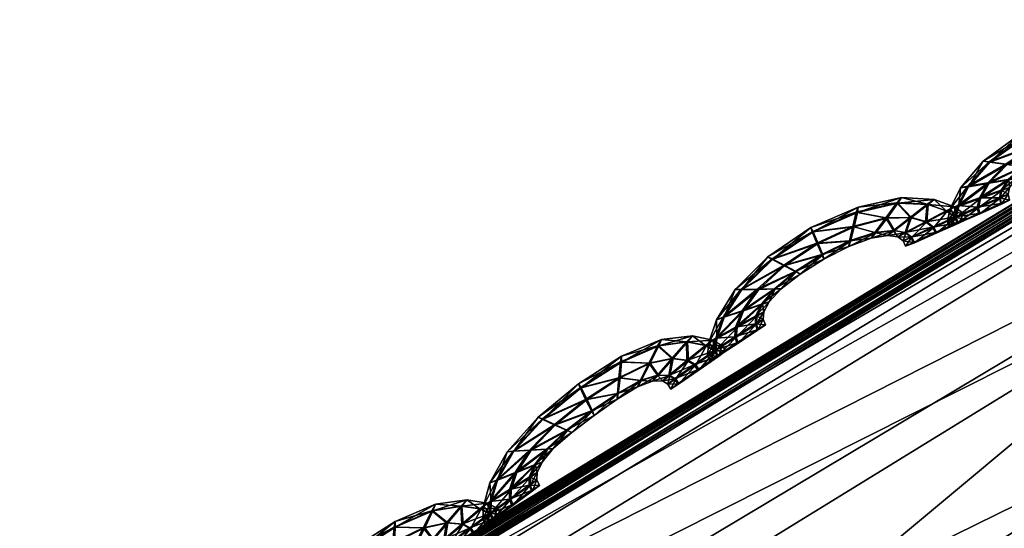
# Model space of a CAD drawing. Extents: x -7.4 to 7.4, y -11.5 to 9.8.
# Tile 306 of 469: x -3.033 to -2.832, y 9.704 to 9.807. Entities that reach past the tile are written whole.
import ezdxf

# ---------------------------------------------------------------- set-up
doc = ezdxf.new("R2010")
doc.units = 0
doc.header["$MEASUREMENT"] = 0
for name, color, linetype in [('A-FURN-3-ST', 150, 'Continuous'), ('A-FURN-3-ST-SEAM', 130, 'Continuous'), ('A-FURN-3-ST-SI', 160, 'Continuous')]:
    doc.layers.add(name, color=color, linetype=linetype)

msp = doc.modelspace()

# ---------------------------------------------------------------- meshes
at = {"layer": 'A-FURN-3-ST'}
mesh = msp.add_polyface(dxfattribs=at)
corners = [(-2.76903, 9.80632, 17.59366), (-2.76982, 9.80414, 17.58229), (-3.01501, 9.65479, 17.58327), (-3.01446, 9.65693, 17.59465), (-2.77029, 9.80286, 17.57567), (-3.01537, 9.65351, 17.57666), (-2.58485, 9.78906, 17.58594), (-2.58541, 9.78774, 17.57936), (-2.58394, 9.7912, 17.59731), (-2.78846, 9.72866, 17.61579), (-2.78098, 9.70291, 17.63431), (-2.60056, 9.68795, 17.63823), (-2.60749, 9.7137, 17.61963), (-2.73515, 9.6503, 17.72791), (-2.55406, 9.63542, 17.7319), (-3.02016, 9.55496, 17.63515), (-3.02839, 9.58038, 17.61671), (-2.59925, 9.74662, 17.62435), (-2.341, 9.64976, 17.62644), (-2.77318, 9.79232, 17.6234), (-2.78189, 9.76166, 17.62058), (-2.58885, 9.77724, 17.62709), (-3.024, 9.61288, 17.6215), (-3.01755, 9.64313, 17.62439), (-2.76926, 9.80542, 17.6113), (-2.58418, 9.79034, 17.61495), (-3.01462, 9.65606, 17.61226), (-2.76982, 9.80414, 17.56996), (-3.01501, 9.65479, 17.57095), (-2.76903, 9.80632, 17.56483), (-3.01446, 9.65693, 17.56582), (-2.58485, 9.78906, 17.57365), (-2.58394, 9.7912, 17.56852)]
mesh.append_faces([[corners[k] for k in face] for face in [(0, 1, 2), (2, 3, 0), (1, 4, 5), (5, 2, 1), (6, 7, 4), (4, 1, 6), (8, 6, 1), (1, 0, 8), (9, 10, 11), (11, 12, 9), (10, 13, 14), (14, 11, 10), (13, 10, 15), (10, 9, 16), (17, 12, 18), (19, 20, 17), (17, 21, 19), (20, 9, 12), (12, 17, 20), (22, 16, 9), (9, 20, 22), (23, 22, 20), (20, 19, 23), (0, 24, 25), (25, 8, 0), (24, 19, 21), (21, 25, 24), (26, 23, 19), (19, 24, 26), (3, 26, 24), (24, 0, 3), (4, 27, 28), (28, 5, 4), (27, 29, 30), (30, 28, 27), (31, 32, 29), (29, 27, 31), (7, 31, 27), (27, 4, 7)]])
mesh = msp.add_polyface(dxfattribs=at)
corners = [(-2.34041, 9.55636, 0.61819), (-2.29118, 9.70571, 1.00068), (-1.94875, 9.63192, 1.00083), (-2.63364, 9.60992, 0.61819), (-2.56645, 9.76867, 1.00053), (-2.84873, 9.62562, 0.62332), (-2.75513, 9.78375, 1.00144), (-3.02475, 9.55904, 0.64812), (-2.99515, 9.64037, 1.00437), (-3.33255, 9.23994, 0.62332), (-3.41835, 9.25271, 1.00159), (-3.8311, 8.70215, 0.61819), (-3.96608, 8.70433, 1.00079), (-4.35805, 8.11928, 0.61819), (-4.52027, 8.12229, 1.00098), (-4.86768, 7.51619, 0.61819), (-5.04849, 7.5208, 1.0011), (-5.34537, 6.87803, 0.61819), (-5.54237, 6.88314, 1.00121), (-2.49807, 9.19186, 0.56582), (-2.83903, 9.224, 0.56582), (-2.71707, 8.68134, 0.55836), (-3.14581, 8.69205, 0.55836), (-2.1241, 9.15424, 0.56582), (-2.2831, 8.66878, 0.55836), (-1.99018, 9.49361, 0.61819), (-1.91804, 8.11232, 0.55836), (-2.39411, 8.11376, 0.55836), (-1.93379, 7.51392, 0.55836), (-2.46835, 7.51392, 0.55836), (-1.94178, 6.87548, 0.55836), (-2.53254, 6.87548, 0.55836), (-3.54027, 8.6986, 0.56582), (-3.12657, 9.24031, 0.57304), (-3.85575, 7.51392, 0.55836), (-4.4575, 7.51421, 0.56582), (-3.99861, 8.11768, 0.56582), (-3.4969, 8.11669, 0.55836), (-4.19521, 6.87548, 0.55836), (-4.89012, 6.87581, 0.56582), (-3.34122, 6.87548, 0.55836), (-3.14632, 7.51392, 0.55836), (-2.93761, 8.11533, 0.55836)]
mesh.append_faces([[corners[k] for k in face] for face in [(0, 1, 2), (3, 4, 1), (1, 0, 3), (5, 6, 4), (4, 3, 5), (7, 8, 6), (6, 5, 7), (7, 9, 10), (10, 8, 7), (10, 9, 11), (11, 12, 10), (12, 11, 13), (13, 14, 12), (14, 13, 15), (15, 16, 14), (16, 15, 17), (17, 18, 16), (0, 19, 20), (20, 3, 0), (20, 19, 21), (21, 22, 20), (19, 23, 24), (24, 21, 19), (25, 23, 19), (19, 0, 25), (26, 27, 24), (32, 33, 20), (20, 22, 32), (33, 5, 3), (3, 20, 33), (9, 7, 5), (5, 33, 9), (11, 9, 33), (33, 32, 11), (34, 35, 36), (36, 37, 34), (37, 36, 32), (32, 22, 37), (36, 13, 11), (11, 32, 36), (35, 15, 13), (13, 36, 35), (38, 39, 35), (35, 34, 38), (39, 17, 15), (15, 35, 39), (40, 38, 34), (34, 41, 40), (27, 42, 21), (21, 24, 27), (42, 37, 22), (22, 21, 42), (41, 34, 37), (37, 42, 41)]])
mesh.append_faces([[corners[k] for k in face] for face in [(28, 29, 27), (30, 31, 29), (41, 29, 31)]], dxfattribs={"vtx0": -1, "vtx1": -1, "vtx2": -1})
mesh.append_faces([[corners[k] for k in face] for face in [(31, 40, 41), (29, 41, 42)]], dxfattribs={"vtx0": -1, "vtx2": -1})
mesh.append_faces([[corners[k] for k in face] for face in [(42, 27, 29)]], dxfattribs={"vtx1": -1, "vtx2": -1})
at = {"layer": 'A-FURN-3-ST-SEAM'}
mesh = msp.add_polyface(dxfattribs=at)
corners = [(-2.83508, 9.77839, 17.57894), (-2.82787, 9.7835, 17.57894), (-2.82561, 9.78185, 17.58027), (-2.81821, 9.78556, 17.58027), (-2.82882, 9.78416, 17.57559), (-2.83159, 9.7779, 17.58023), (-2.81758, 9.783, 17.57901), (-2.81897, 9.78811, 17.57898), (-2.81929, 9.7891, 17.57559), (-2.83646, 9.77859, 17.57555), (-2.83947, 9.77336, 17.5789), (-2.82336, 9.78024, 17.57901), (-2.81169, 9.78544, 17.57901), (-2.81066, 9.78848, 17.58027), (-2.81913, 9.78819, 17.57225), (-2.82807, 9.78358, 17.57221), (-2.83527, 9.77406, 17.58019), (-2.82815, 9.7774, 17.57901), (-2.81739, 9.7821, 17.57567), (-2.82261, 9.77967, 17.57567), (-2.80971, 9.79153, 17.57898), (-2.80943, 9.79273, 17.57563), (-2.80987, 9.79161, 17.57225), (-2.83523, 9.77843, 17.57221), (-2.84109, 9.77316, 17.57552), (-2.84148, 9.76941, 17.57886), (-2.82692, 9.77728, 17.57567), (-2.81212, 9.78432, 17.57567), (-2.80654, 9.787, 17.57901), (-2.80401, 9.79009, 17.58027), (-2.81089, 9.78856, 17.57099), (-2.81845, 9.78564, 17.57099), (-2.82581, 9.78197, 17.57099), (-2.83701, 9.77097, 17.58019), (-2.8312, 9.77476, 17.57901), (-2.82973, 9.77505, 17.57567), (-2.82352, 9.78033, 17.57228), (-2.81774, 9.78309, 17.57228), (-2.82831, 9.77748, 17.57228), (-2.80156, 9.79322, 17.57898), (-2.80072, 9.79442, 17.57563), (-2.80171, 9.7933, 17.57225), (-2.80424, 9.79017, 17.57099), (-2.83183, 9.77798, 17.57099), (-2.83963, 9.77345, 17.57217), (-2.84323, 9.76883, 17.57548), (-2.84196, 9.7671, 17.57886), (-2.83136, 9.77484, 17.57228), (-2.81184, 9.78552, 17.57228), (-2.80757, 9.78585, 17.57567), (-2.80286, 9.78733, 17.57901), (-2.79926, 9.79005, 17.58027), (-2.8067, 9.78704, 17.57228), (-2.84374, 9.7664, 17.57548), (-2.83745, 9.76904, 17.58019), (-2.83266, 9.77258, 17.57898), (-2.83108, 9.7732, 17.57563), (-2.83282, 9.77266, 17.57225), (-2.83551, 9.77414, 17.57095), (-2.7957, 9.79277, 17.57898), (-2.79443, 9.79384, 17.57563), (-2.79586, 9.79285, 17.57225), (-2.79946, 9.79013, 17.57103), (-2.80302, 9.78741, 17.57228), (-2.84164, 9.76949, 17.57213), (-2.84216, 9.76718, 17.57213), (-2.84346, 9.76508, 17.57548), (-2.84172, 9.76582, 17.57886), (-2.83725, 9.7711, 17.57091), (-2.80429, 9.78634, 17.57567), (-2.80065, 9.7868, 17.57901), (-2.79641, 9.78902, 17.58027), (-2.84188, 9.76586, 17.57213), (-2.83717, 9.7678, 17.58019), (-2.83298, 9.77101, 17.57898), (-2.83136, 9.7718, 17.57567), (-2.83313, 9.7711, 17.57225), (-2.79217, 9.79129, 17.57901), (-2.79067, 9.79215, 17.57563), (-2.79234, 9.79137, 17.57228), (-2.79661, 9.7891, 17.57103), (-2.8008, 9.78683, 17.57228), (-2.80234, 9.78597, 17.57567), (-2.83769, 9.76916, 17.57091), (-2.83741, 9.76788, 17.57095), (-2.79966, 9.7858, 17.57901), (-2.79514, 9.78782, 17.58027), (-2.8327, 9.76982, 17.57901), (-2.83108, 9.7706, 17.57567), (-2.83286, 9.7699, 17.57228), (-2.8014, 9.78506, 17.57567), (-2.79067, 9.78989, 17.57901), (-2.78905, 9.79066, 17.57563), (-2.79083, 9.78997, 17.57228), (-2.79534, 9.78795, 17.57103), (-2.79981, 9.78589, 17.57228), (-2.80104, 9.78395, 17.57567), (-2.79926, 9.78465, 17.57905), (-2.79475, 9.78663, 17.58031), (-2.79942, 9.78473, 17.57232), (-2.79024, 9.78865, 17.57901), (-2.78862, 9.78943, 17.57567), (-2.79039, 9.78873, 17.57228), (-2.79494, 9.78675, 17.57103)]
mesh.append_faces([[corners[k] for k in face] for face in [(2, 1, 0), (1, 2, 3), (0, 1, 4), (0, 5, 2), (6, 3, 2), (3, 7, 1), (8, 4, 1), (4, 9, 0), (5, 0, 10), (11, 2, 5), (3, 6, 12), (2, 11, 6), (7, 3, 13), (1, 7, 8), (4, 8, 14), (9, 4, 15), (10, 0, 9), (10, 16, 5), (5, 17, 11), (12, 6, 18), (12, 13, 3), (6, 11, 19), (13, 20, 7), (21, 8, 7), (22, 14, 8), (14, 15, 4), (15, 23, 9), (9, 24, 10), (16, 10, 25), (17, 5, 16), (11, 17, 26), (19, 18, 6), (18, 27, 12), (13, 12, 28), (26, 19, 11), (20, 13, 29), (7, 20, 21), (8, 21, 22), (14, 22, 30), (15, 14, 31), (23, 15, 32), (24, 9, 23), (25, 10, 24), (25, 33, 16), (16, 34, 17), (35, 26, 17), (18, 19, 36), (27, 18, 37), (28, 12, 27), (28, 29, 13), (19, 26, 38), (29, 39, 20), (40, 21, 20), (41, 22, 21), (42, 30, 22), (30, 31, 14), (31, 32, 15), (32, 43, 23), (23, 44, 24), (24, 45, 25), (33, 25, 46), (34, 16, 33), (17, 34, 35), (26, 35, 47), (38, 36, 19), (36, 37, 18), (37, 48, 27), (27, 49, 28), (29, 28, 50), (47, 38, 26), (39, 29, 51), (20, 39, 40), (21, 40, 41), (22, 41, 42), (30, 42, 52), (31, 30, 48), (32, 31, 37), (43, 32, 36), (44, 23, 43), (45, 24, 44), (25, 45, 53), (53, 46, 25), (46, 54, 33), (33, 55, 34), (56, 35, 34), (57, 47, 35), (36, 38, 43), (37, 36, 32), (48, 37, 31), (49, 27, 48), (50, 28, 49), (50, 51, 29), (38, 47, 58), (51, 59, 39), (60, 40, 39), (61, 41, 40), (62, 42, 41), (63, 52, 42), (52, 48, 30), (43, 58, 44), (44, 64, 45), (65, 53, 45), (46, 53, 66), (54, 46, 67), (55, 33, 54), (34, 55, 56), (35, 56, 57), (47, 57, 68), (58, 43, 38), (48, 52, 49), (49, 69, 50), (51, 50, 70), (68, 58, 47), (59, 51, 71), (39, 59, 60), (40, 60, 61), (41, 61, 62), (42, 62, 63), (52, 63, 69), (64, 44, 58), (45, 64, 65), (53, 65, 72), (72, 66, 53), (66, 67, 46), (67, 73, 54), (54, 74, 55), (56, 55, 74), (57, 56, 75), (68, 57, 76), (69, 49, 52), (70, 50, 69), (70, 71, 51), (58, 68, 64), (71, 77, 59), (78, 60, 59), (79, 61, 60), (80, 62, 61), (81, 63, 62), (82, 69, 63), (83, 65, 64), (84, 72, 65), (74, 54, 73), (74, 75, 56), (75, 76, 57), (76, 83, 68), (69, 82, 70), (71, 70, 85), (64, 68, 83), (77, 71, 86), (59, 77, 78), (60, 78, 79), (61, 79, 80), (62, 80, 81), (63, 81, 82), (65, 83, 84), (73, 87, 74), (75, 74, 87), (76, 75, 88), (83, 76, 89), (70, 82, 90), (90, 85, 70), (85, 86, 71), (86, 91, 77), (78, 77, 91), (79, 78, 92), (80, 79, 93), (81, 80, 94), (82, 81, 95), (89, 84, 83), (87, 88, 75), (88, 89, 76), (95, 90, 82), (85, 90, 96), (86, 85, 97), (91, 86, 98), (91, 92, 78), (92, 93, 79), (93, 94, 80), (94, 95, 81), (90, 95, 99), (99, 96, 90), (96, 97, 85), (97, 98, 86), (98, 100, 91), (92, 91, 100), (93, 92, 101), (94, 93, 102), (95, 94, 103), (103, 99, 95), (100, 101, 92), (101, 102, 93), (102, 103, 94)]])
mesh = msp.add_polyface(dxfattribs=at)
corners = [(-2.88581, 9.75235, 17.57894), (-2.87947, 9.75853, 17.57894), (-2.87702, 9.75725, 17.58023), (-2.87022, 9.76178, 17.58019), (-2.88047, 9.75902, 17.57555), (-2.88236, 9.75239, 17.58023), (-2.86927, 9.75944, 17.57894), (-2.8712, 9.76413, 17.5789), (-2.87168, 9.765, 17.57552), (-2.88719, 9.75235, 17.57559), (-2.88945, 9.74667, 17.57894), (-2.87469, 9.75602, 17.57898), (-2.86357, 9.76224, 17.57894), (-2.86285, 9.76517, 17.58016), (-2.87144, 9.76413, 17.57217), (-2.87967, 9.75857, 17.57221), (-2.88545, 9.74798, 17.58023), (-2.87896, 9.75247, 17.57901), (-2.86903, 9.75857, 17.57559), (-2.87386, 9.75552, 17.57563), (-2.86218, 9.76809, 17.5789), (-2.86202, 9.7692, 17.57552), (-2.86242, 9.76813, 17.57217), (-2.88601, 9.75239, 17.57221), (-2.89099, 9.74617, 17.57559), (-2.89095, 9.74234, 17.57894), (-2.87777, 9.75247, 17.57563), (-2.86392, 9.76113, 17.57555), (-2.85842, 9.76393, 17.5789), (-2.85613, 9.76694, 17.58016), (-2.86313, 9.7652, 17.57091), (-2.87049, 9.76183, 17.57091), (-2.8773, 9.75729, 17.57095), (-2.88679, 9.7446, 17.58023), (-2.88157, 9.74934, 17.57901), (-2.88023, 9.74984, 17.57567), (-2.87489, 9.75602, 17.57225), (-2.86946, 9.75948, 17.57221), (-2.87916, 9.75247, 17.57228), (-2.85391, 9.76998, 17.5789), (-2.85316, 9.77114, 17.57552), (-2.85411, 9.77003, 17.57217), (-2.8564, 9.76702, 17.57091), (-2.88264, 9.75243, 17.57099), (-2.88964, 9.74671, 17.57221), (-2.89257, 9.74151, 17.57559), (-2.89115, 9.73995, 17.57894), (-2.88177, 9.74934, 17.57228), (-2.86377, 9.76228, 17.57221), (-2.85937, 9.76282, 17.57555), (-2.85462, 9.76438, 17.5789), (-2.85114, 9.76706, 17.58016), (-2.85862, 9.76401, 17.57217), (-2.89281, 9.73896, 17.57555), (-2.88695, 9.74263, 17.58027), (-2.88272, 9.74691, 17.57901), (-2.8813, 9.74778, 17.57567), (-2.88292, 9.74695, 17.57228), (-2.88573, 9.74802, 17.57099), (-2.8477, 9.76974, 17.5789), (-2.84651, 9.77077, 17.57552), (-2.84793, 9.76978, 17.57217), (-2.85142, 9.7671, 17.57091), (-2.85482, 9.76442, 17.57217), (-2.89115, 9.74238, 17.57221), (-2.89135, 9.73999, 17.57221), (-2.89238, 9.73764, 17.57559), (-2.89075, 9.73867, 17.57898), (-2.88707, 9.74465, 17.57099), (-2.85601, 9.76339, 17.57555), (-2.85225, 9.76393, 17.57894), (-2.84801, 9.76615, 17.58019), (-2.89095, 9.73871, 17.57225), (-2.88656, 9.74139, 17.58027), (-2.88284, 9.74526, 17.57901), (-2.88142, 9.74629, 17.57567), (-2.88304, 9.74531, 17.57228), (-2.84382, 9.76838, 17.5789), (-2.84236, 9.76924, 17.57555), (-2.84406, 9.76842, 17.57217), (-2.84829, 9.76619, 17.57091), (-2.85245, 9.76397, 17.57221), (-2.85391, 9.7631, 17.57555), (-2.88723, 9.74267, 17.57099), (-2.88684, 9.74143, 17.57099), (-2.85106, 9.76302, 17.57894), (-2.84655, 9.76504, 17.58019), (-2.88244, 9.74411, 17.57905), (-2.88098, 9.74514, 17.57567), (-2.88264, 9.74415, 17.57228), (-2.85284, 9.76228, 17.57555), (-2.84208, 9.76706, 17.5789), (-2.8405, 9.76788, 17.57555), (-2.84228, 9.76714, 17.57217), (-2.84683, 9.76512, 17.57091), (-2.85126, 9.76306, 17.57221), (-2.85233, 9.76121, 17.57559), (-2.85051, 9.76191, 17.57894), (-2.84595, 9.76393, 17.58019), (-2.85075, 9.76199, 17.57221), (-2.84148, 9.76591, 17.57894), (-2.8399, 9.76669, 17.57555), (-2.84172, 9.76599, 17.57221), (-2.84628, 9.76397, 17.57095)]
mesh.append_faces([[corners[k] for k in face] for face in [(2, 1, 0), (1, 2, 3), (0, 1, 4), (0, 5, 2), (6, 3, 2), (3, 7, 1), (8, 4, 1), (4, 9, 0), (5, 0, 10), (11, 2, 5), (3, 6, 12), (2, 11, 6), (7, 3, 13), (1, 7, 8), (4, 8, 14), (9, 4, 15), (10, 0, 9), (10, 16, 5), (5, 17, 11), (12, 6, 18), (12, 13, 3), (6, 11, 19), (13, 20, 7), (21, 8, 7), (22, 14, 8), (14, 15, 4), (15, 23, 9), (9, 24, 10), (16, 10, 25), (17, 5, 16), (11, 17, 26), (19, 18, 6), (18, 27, 12), (13, 12, 28), (26, 19, 11), (20, 13, 29), (7, 20, 21), (8, 21, 22), (14, 22, 30), (15, 14, 31), (23, 15, 32), (24, 9, 23), (25, 10, 24), (25, 33, 16), (16, 34, 17), (35, 26, 17), (18, 19, 36), (27, 18, 37), (28, 12, 27), (28, 29, 13), (19, 26, 38), (29, 39, 20), (40, 21, 20), (41, 22, 21), (42, 30, 22), (30, 31, 14), (31, 32, 15), (32, 43, 23), (23, 44, 24), (24, 45, 25), (33, 25, 46), (34, 16, 33), (17, 34, 35), (26, 35, 47), (38, 36, 19), (36, 37, 18), (37, 48, 27), (27, 49, 28), (29, 28, 50), (47, 38, 26), (39, 29, 51), (20, 39, 40), (21, 40, 41), (22, 41, 42), (30, 42, 52), (31, 30, 48), (32, 31, 37), (43, 32, 36), (44, 23, 43), (45, 24, 44), (25, 45, 53), (53, 46, 25), (46, 54, 33), (33, 55, 34), (56, 35, 34), (57, 47, 35), (36, 38, 43), (37, 36, 32), (48, 37, 31), (49, 27, 48), (50, 28, 49), (50, 51, 29), (38, 47, 58), (51, 59, 39), (60, 40, 39), (61, 41, 40), (62, 42, 41), (63, 52, 42), (52, 48, 30), (43, 58, 44), (44, 64, 45), (65, 53, 45), (46, 53, 66), (54, 46, 67), (55, 33, 54), (34, 55, 56), (35, 56, 57), (47, 57, 68), (58, 43, 38), (48, 52, 49), (49, 69, 50), (51, 50, 70), (68, 58, 47), (59, 51, 71), (39, 59, 60), (40, 60, 61), (41, 61, 62), (42, 62, 63), (52, 63, 69), (64, 44, 58), (45, 64, 65), (53, 65, 72), (72, 66, 53), (66, 67, 46), (67, 73, 54), (54, 74, 55), (56, 55, 74), (57, 56, 75), (68, 57, 76), (69, 49, 52), (70, 50, 69), (70, 71, 51), (58, 68, 64), (71, 77, 59), (78, 60, 59), (79, 61, 60), (80, 62, 61), (81, 63, 62), (82, 69, 63), (83, 65, 64), (84, 72, 65), (74, 54, 73), (74, 75, 56), (75, 76, 57), (76, 83, 68), (69, 82, 70), (71, 70, 85), (64, 68, 83), (77, 71, 86), (59, 77, 78), (60, 78, 79), (61, 79, 80), (62, 80, 81), (63, 81, 82), (65, 83, 84), (73, 87, 74), (75, 74, 87), (76, 75, 88), (83, 76, 89), (70, 82, 90), (90, 85, 70), (85, 86, 71), (86, 91, 77), (78, 77, 91), (79, 78, 92), (80, 79, 93), (81, 80, 94), (82, 81, 95), (89, 84, 83), (87, 88, 75), (88, 89, 76), (95, 90, 82), (85, 90, 96), (86, 85, 97), (91, 86, 98), (91, 92, 78), (92, 93, 79), (93, 94, 80), (94, 95, 81), (90, 95, 99), (99, 96, 90), (96, 97, 85), (97, 98, 86), (98, 100, 91), (92, 91, 100), (93, 92, 101), (94, 93, 102), (95, 94, 103), (103, 99, 95), (100, 101, 92), (101, 102, 93), (102, 103, 94)]])
mesh = msp.add_polyface(dxfattribs=at)
corners = [(-2.93238, 9.71931, 17.57932), (-2.92641, 9.72586, 17.57928), (-2.92388, 9.72471, 17.58053), (-2.91743, 9.72985, 17.5805), (-2.92744, 9.72627, 17.5759), (-2.9289, 9.71951, 17.58057), (-2.91632, 9.7275, 17.57924), (-2.91865, 9.73225, 17.57921), (-2.91921, 9.73311, 17.57582), (-2.93377, 9.71918, 17.57593), (-2.93575, 9.71341, 17.57932), (-2.92142, 9.72355, 17.57932), (-2.91106, 9.73113, 17.57921), (-2.91066, 9.73434, 17.58042), (-2.91885, 9.73225, 17.57247), (-2.92661, 9.72586, 17.57255), (-2.93183, 9.71494, 17.58061), (-2.9255, 9.71976, 17.57936), (-2.916, 9.72664, 17.5759), (-2.92059, 9.72314, 17.57593), (-2.91038, 9.73752, 17.57913), (-2.91038, 9.73875, 17.57574), (-2.91062, 9.73756, 17.5724), (-2.93258, 9.71931, 17.57259), (-2.93729, 9.71284, 17.57593), (-2.93702, 9.70901, 17.57932), (-2.92435, 9.71984, 17.57597), (-2.91129, 9.72994, 17.57586), (-2.90635, 9.73377, 17.57913), (-2.90453, 9.73731, 17.58035), (-2.91098, 9.73434, 17.57118), (-2.91774, 9.7299, 17.57122), (-2.92415, 9.72471, 17.5713), (-2.93298, 9.71152, 17.58061), (-2.92799, 9.71651, 17.57936), (-2.92665, 9.71708, 17.57601), (-2.92162, 9.72359, 17.57259), (-2.91652, 9.72755, 17.57251), (-2.92574, 9.71976, 17.57263), (-2.90278, 9.74086, 17.57905), (-2.90223, 9.74217, 17.57567), (-2.90302, 9.74086, 17.57232), (-2.90484, 9.73731, 17.5711), (-2.92922, 9.71955, 17.57133), (-2.93595, 9.71341, 17.57259), (-2.93864, 9.70806, 17.57593), (-2.93713, 9.70662, 17.57932), (-2.92819, 9.71651, 17.57263), (-2.91125, 9.73113, 17.57247), (-2.90714, 9.73245, 17.57578), (-2.90282, 9.73488, 17.57913), (-2.89981, 9.73826, 17.58035), (-2.90658, 9.73377, 17.5724), (-2.93875, 9.70551, 17.57593), (-2.93306, 9.7095, 17.58061), (-2.92902, 9.71403, 17.57936), (-2.92763, 9.71498, 17.57601), (-2.92926, 9.71403, 17.57263), (-2.93211, 9.71498, 17.57133), (-2.89689, 9.74164, 17.57901), (-2.89586, 9.74288, 17.57563), (-2.89709, 9.74164, 17.57228), (-2.90009, 9.73826, 17.57106), (-2.90302, 9.73488, 17.5724), (-2.93725, 9.70901, 17.57259), (-2.93733, 9.70662, 17.57259), (-2.93828, 9.70423, 17.57597), (-2.93666, 9.70534, 17.57932), (-2.9333, 9.71152, 17.57137), (-2.90405, 9.7336, 17.57578), (-2.90053, 9.7348, 17.57909), (-2.89673, 9.73785, 17.58031), (-2.93685, 9.70534, 17.57259), (-2.93258, 9.7083, 17.58061), (-2.92906, 9.71239, 17.5794), (-2.92768, 9.7135, 17.57601), (-2.9293, 9.71239, 17.57266), (-2.89305, 9.7409, 17.57901), (-2.89174, 9.74201, 17.57563), (-2.89325, 9.7409, 17.57228), (-2.89704, 9.73785, 17.57106), (-2.90073, 9.7348, 17.57236), (-2.90203, 9.73369, 17.57574), (-2.93333, 9.7095, 17.57137), (-2.9329, 9.7083, 17.57137), (-2.8993, 9.7341, 17.57913), (-2.89523, 9.73694, 17.58031), (-2.92858, 9.71123, 17.5794), (-2.9272, 9.71234, 17.57605), (-2.92882, 9.71127, 17.57266), (-2.90092, 9.73303, 17.57574), (-2.89123, 9.73982, 17.57901), (-2.8898, 9.7409, 17.57563), (-2.89143, 9.73982, 17.57228), (-2.89554, 9.73698, 17.57106), (-2.89954, 9.7341, 17.5724), (-2.90033, 9.732, 17.57578), (-2.89867, 9.73307, 17.57913), (-2.89455, 9.73591, 17.58035), (-2.89891, 9.73307, 17.5724), (-2.89052, 9.73875, 17.57901), (-2.88909, 9.73982, 17.57563), (-2.89075, 9.73875, 17.57228), (-2.89487, 9.73591, 17.57106)]
mesh.append_faces([[corners[k] for k in face] for face in [(2, 1, 0), (1, 2, 3), (0, 1, 4), (0, 5, 2), (6, 3, 2), (3, 7, 1), (8, 4, 1), (4, 9, 0), (5, 0, 10), (11, 2, 5), (3, 6, 12), (2, 11, 6), (7, 3, 13), (1, 7, 8), (4, 8, 14), (9, 4, 15), (10, 0, 9), (10, 16, 5), (5, 17, 11), (12, 6, 18), (12, 13, 3), (6, 11, 19), (13, 20, 7), (21, 8, 7), (22, 14, 8), (14, 15, 4), (15, 23, 9), (9, 24, 10), (16, 10, 25), (17, 5, 16), (11, 17, 26), (19, 18, 6), (18, 27, 12), (13, 12, 28), (26, 19, 11), (20, 13, 29), (7, 20, 21), (8, 21, 22), (14, 22, 30), (15, 14, 31), (23, 15, 32), (24, 9, 23), (25, 10, 24), (25, 33, 16), (16, 34, 17), (35, 26, 17), (18, 19, 36), (27, 18, 37), (28, 12, 27), (28, 29, 13), (19, 26, 38), (29, 39, 20), (40, 21, 20), (41, 22, 21), (42, 30, 22), (30, 31, 14), (31, 32, 15), (32, 43, 23), (23, 44, 24), (24, 45, 25), (33, 25, 46), (34, 16, 33), (17, 34, 35), (26, 35, 47), (38, 36, 19), (36, 37, 18), (37, 48, 27), (27, 49, 28), (29, 28, 50), (47, 38, 26), (39, 29, 51), (20, 39, 40), (21, 40, 41), (22, 41, 42), (30, 42, 52), (31, 30, 48), (32, 31, 37), (43, 32, 36), (44, 23, 43), (45, 24, 44), (25, 45, 53), (53, 46, 25), (46, 54, 33), (33, 55, 34), (56, 35, 34), (57, 47, 35), (36, 38, 43), (37, 36, 32), (48, 37, 31), (49, 27, 48), (50, 28, 49), (50, 51, 29), (38, 47, 58), (51, 59, 39), (60, 40, 39), (61, 41, 40), (62, 42, 41), (63, 52, 42), (52, 48, 30), (43, 58, 44), (44, 64, 45), (65, 53, 45), (46, 53, 66), (54, 46, 67), (55, 33, 54), (34, 55, 56), (35, 56, 57), (47, 57, 68), (58, 43, 38), (48, 52, 49), (49, 69, 50), (51, 50, 70), (68, 58, 47), (59, 51, 71), (39, 59, 60), (40, 60, 61), (41, 61, 62), (42, 62, 63), (52, 63, 69), (64, 44, 58), (45, 64, 65), (53, 65, 72), (72, 66, 53), (66, 67, 46), (67, 73, 54), (54, 74, 55), (56, 55, 74), (57, 56, 75), (68, 57, 76), (69, 49, 52), (70, 50, 69), (70, 71, 51), (58, 68, 64), (71, 77, 59), (78, 60, 59), (79, 61, 60), (80, 62, 61), (81, 63, 62), (82, 69, 63), (83, 65, 64), (84, 72, 65), (74, 54, 73), (74, 75, 56), (75, 76, 57), (76, 83, 68), (69, 82, 70), (71, 70, 85), (64, 68, 83), (77, 71, 86), (59, 77, 78), (60, 78, 79), (61, 79, 80), (62, 80, 81), (63, 81, 82), (65, 83, 84), (73, 87, 74), (75, 74, 87), (76, 75, 88), (83, 76, 89), (70, 82, 90), (90, 85, 70), (85, 86, 71), (86, 91, 77), (78, 77, 91), (79, 78, 92), (80, 79, 93), (81, 80, 94), (82, 81, 95), (89, 84, 83), (87, 88, 75), (88, 89, 76), (95, 90, 82), (85, 90, 96), (86, 85, 97), (91, 86, 98), (91, 92, 78), (92, 93, 79), (93, 94, 80), (94, 95, 81), (90, 95, 99), (99, 96, 90), (96, 97, 85), (97, 98, 86), (98, 100, 91), (92, 91, 100), (93, 92, 101), (94, 93, 102), (95, 94, 103), (103, 99, 95), (100, 101, 92), (101, 102, 93), (102, 103, 94)]])
mesh = msp.add_polyface(dxfattribs=at)
corners = [(-2.97857, 9.68556, 17.5797), (-2.97263, 9.69207, 17.57966), (-2.97002, 9.691, 17.58092), (-2.96361, 9.69615, 17.58088), (-2.97374, 9.69248, 17.57628), (-2.97501, 9.68585, 17.58095), (-2.96238, 9.69389, 17.57963), (-2.96492, 9.69842, 17.57958), (-2.96551, 9.69928, 17.5762), (-2.97999, 9.68544, 17.57631), (-2.98181, 9.67975, 17.5797), (-2.96749, 9.68993, 17.5797), (-2.95712, 9.69751, 17.57958), (-2.95684, 9.70064, 17.5808), (-2.96515, 9.69842, 17.57285), (-2.97287, 9.69207, 17.57293), (-2.97786, 9.68132, 17.58099), (-2.97156, 9.68614, 17.57974), (-2.96202, 9.69302, 17.57628), (-2.96662, 9.68952, 17.57631), (-2.95664, 9.70377, 17.57951), (-2.95664, 9.70493, 17.57612), (-2.95688, 9.70377, 17.57278), (-2.97876, 9.68556, 17.57297), (-2.98339, 9.67914, 17.57635), (-2.983, 9.67543, 17.5797), (-2.97034, 9.68622, 17.57635), (-2.95732, 9.69632, 17.57624), (-2.95241, 9.70015, 17.57955), (-2.95063, 9.70365, 17.58077), (-2.95716, 9.70064, 17.57156), (-2.96392, 9.69615, 17.57164), (-2.97034, 9.691, 17.57167), (-2.97892, 9.67794, 17.58099), (-2.97398, 9.68293, 17.57974), (-2.97263, 9.6835, 17.57639), (-2.96772, 9.68993, 17.57297), (-2.96262, 9.69385, 17.57289), (-2.9718, 9.68614, 17.573), (-2.94897, 9.70715, 17.57943), (-2.94845, 9.70847, 17.57605), (-2.9492, 9.70715, 17.5727), (-2.95098, 9.70365, 17.57148), (-2.97532, 9.68585, 17.57171), (-2.98201, 9.67975, 17.57297), (-2.98462, 9.67448, 17.57635), (-2.983, 9.67308, 17.5797), (-2.97422, 9.68293, 17.573), (-2.95736, 9.69747, 17.57285), (-2.95316, 9.69883, 17.5762), (-2.94881, 9.7013, 17.57951), (-2.94588, 9.70468, 17.58073), (-2.95265, 9.70015, 17.57282), (-2.98462, 9.67197, 17.57635), (-2.97892, 9.67596, 17.58099), (-2.97496, 9.68046, 17.57978), (-2.97358, 9.6814, 17.57639), (-2.9752, 9.68046, 17.57304), (-2.97817, 9.68132, 17.57175), (-2.94303, 9.7081, 17.5794), (-2.94204, 9.70938, 17.57601), (-2.94327, 9.7081, 17.57266), (-2.9462, 9.70468, 17.57145), (-2.94905, 9.7013, 17.57278), (-2.9832, 9.67543, 17.57297), (-2.98324, 9.67308, 17.57297), (-2.98411, 9.67073, 17.57635), (-2.98248, 9.67184, 17.57974), (-2.97924, 9.67794, 17.57175), (-2.95003, 9.70002, 17.57616), (-2.94647, 9.7013, 17.57951), (-2.94275, 9.70439, 17.58069), (-2.98272, 9.67184, 17.573), (-2.97841, 9.67481, 17.58099), (-2.97493, 9.67885, 17.57978), (-2.97354, 9.67996, 17.57639), (-2.97516, 9.67885, 17.57304), (-2.93911, 9.70753, 17.5794), (-2.93785, 9.70868, 17.57601), (-2.93935, 9.70753, 17.57266), (-2.94307, 9.70439, 17.57145), (-2.94671, 9.7013, 17.57278), (-2.94797, 9.70011, 17.57616), (-2.97924, 9.67596, 17.57175), (-2.97873, 9.67481, 17.57175), (-2.94521, 9.7006, 17.57951), (-2.94117, 9.70357, 17.58069), (-2.97445, 9.67774, 17.57978), (-2.97303, 9.67885, 17.57643), (-2.97465, 9.67774, 17.57304), (-2.94683, 9.69949, 17.57616), (-2.93721, 9.70653, 17.5794), (-2.93583, 9.70765, 17.57601), (-2.93745, 9.70653, 17.57266), (-2.94149, 9.70357, 17.57145), (-2.94544, 9.7006, 17.57278), (-2.9462, 9.6985, 17.57616), (-2.94453, 9.69961, 17.57951), (-2.94046, 9.70254, 17.58073), (-2.94477, 9.69961, 17.57278), (-2.93646, 9.70551, 17.5794), (-2.93508, 9.70662, 17.57601), (-2.9367, 9.70551, 17.57266), (-2.94081, 9.70254, 17.57145)]
mesh.append_faces([[corners[k] for k in face] for face in [(2, 1, 0), (1, 2, 3), (0, 1, 4), (0, 5, 2), (6, 3, 2), (3, 7, 1), (8, 4, 1), (4, 9, 0), (5, 0, 10), (11, 2, 5), (3, 6, 12), (2, 11, 6), (7, 3, 13), (1, 7, 8), (4, 8, 14), (9, 4, 15), (10, 0, 9), (10, 16, 5), (5, 17, 11), (12, 6, 18), (12, 13, 3), (6, 11, 19), (13, 20, 7), (21, 8, 7), (22, 14, 8), (14, 15, 4), (15, 23, 9), (9, 24, 10), (16, 10, 25), (17, 5, 16), (11, 17, 26), (19, 18, 6), (18, 27, 12), (13, 12, 28), (26, 19, 11), (20, 13, 29), (7, 20, 21), (8, 21, 22), (14, 22, 30), (15, 14, 31), (23, 15, 32), (24, 9, 23), (25, 10, 24), (25, 33, 16), (16, 34, 17), (35, 26, 17), (18, 19, 36), (27, 18, 37), (28, 12, 27), (28, 29, 13), (19, 26, 38), (29, 39, 20), (40, 21, 20), (41, 22, 21), (42, 30, 22), (30, 31, 14), (31, 32, 15), (32, 43, 23), (23, 44, 24), (24, 45, 25), (33, 25, 46), (34, 16, 33), (17, 34, 35), (26, 35, 47), (38, 36, 19), (36, 37, 18), (37, 48, 27), (27, 49, 28), (29, 28, 50), (47, 38, 26), (39, 29, 51), (20, 39, 40), (21, 40, 41), (22, 41, 42), (30, 42, 52), (31, 30, 48), (32, 31, 37), (43, 32, 36), (44, 23, 43), (45, 24, 44), (25, 45, 53), (53, 46, 25), (46, 54, 33), (33, 55, 34), (56, 35, 34), (57, 47, 35), (36, 38, 43), (37, 36, 32), (48, 37, 31), (49, 27, 48), (50, 28, 49), (50, 51, 29), (38, 47, 58), (51, 59, 39), (60, 40, 39), (61, 41, 40), (62, 42, 41), (63, 52, 42), (52, 48, 30), (43, 58, 44), (44, 64, 45), (65, 53, 45), (46, 53, 66), (54, 46, 67), (55, 33, 54), (34, 55, 56), (35, 56, 57), (47, 57, 68), (58, 43, 38), (48, 52, 49), (49, 69, 50), (51, 50, 70), (68, 58, 47), (59, 51, 71), (39, 59, 60), (40, 60, 61), (41, 61, 62), (42, 62, 63), (52, 63, 69), (64, 44, 58), (45, 64, 65), (53, 65, 72), (72, 66, 53), (66, 67, 46), (67, 73, 54), (54, 74, 55), (56, 55, 74), (57, 56, 75), (68, 57, 76), (69, 49, 52), (70, 50, 69), (70, 71, 51), (58, 68, 64), (71, 77, 59), (78, 60, 59), (79, 61, 60), (80, 62, 61), (81, 63, 62), (82, 69, 63), (83, 65, 64), (84, 72, 65), (74, 54, 73), (74, 75, 56), (75, 76, 57), (76, 83, 68), (69, 82, 70), (71, 70, 85), (64, 68, 83), (77, 71, 86), (59, 77, 78), (60, 78, 79), (61, 79, 80), (62, 80, 81), (63, 81, 82), (65, 83, 84), (73, 87, 74), (75, 74, 87), (76, 75, 88), (83, 76, 89), (70, 82, 90), (90, 85, 70), (85, 86, 71), (86, 91, 77), (78, 77, 91), (79, 78, 92), (80, 79, 93), (81, 80, 94), (82, 81, 95), (89, 84, 83), (87, 88, 75), (88, 89, 76), (95, 90, 82), (85, 90, 96), (86, 85, 97), (91, 86, 98), (91, 92, 78), (92, 93, 79), (93, 94, 80), (94, 95, 81), (90, 95, 99), (99, 96, 90), (96, 97, 85), (97, 98, 86), (98, 100, 91), (92, 91, 100), (93, 92, 101), (94, 93, 102), (95, 94, 103), (103, 99, 95), (100, 101, 92), (101, 102, 93), (102, 103, 94)]])
at = {"layer": 'A-FURN-3-ST-SI'}
mesh = msp.add_polyface(dxfattribs=at)
corners = [(-2.58347, 9.79236, 11.42448), (-2.76863, 9.80748, 11.42144), (-2.76867, 9.80731, 17.29826), (-2.76903, 9.80632, 17.56483), (-2.58394, 9.7912, 17.56852), (-3.01418, 9.65792, 17.29921), (-3.01446, 9.65693, 17.56582), (-3.01414, 9.65809, 11.42223), (-3.45547, 9.257, 11.42763), (-3.45547, 9.25687, 17.30552), (-3.45559, 9.25588, 17.57228), (-4.01191, 8.70598, 17.31416), (-4.01183, 8.70507, 17.58107), (-4.01194, 8.7061, 11.43494), (-4.57001, 8.12658, 11.44144), (-4.56997, 8.12645, 17.32176), (-4.56969, 8.12558, 17.58883), (-2.57365, 9.79199, 2.95877), (-2.75885, 9.80707, 2.95816), (-2.7674, 9.8074, 7.2118), (-2.58224, 9.79232, 7.21362), (-3.01292, 9.65804, 7.21229), (-3.00433, 9.65776, 2.95831), (-3.44569, 9.25675, 2.95941), (-3.45424, 9.25696, 7.21553), (-4.01072, 8.70602, 7.2199), (-4.00213, 8.70557, 2.96086), (-4.56878, 8.12637, 7.22378), (-2.56645, 9.76867, 1.00053), (-2.75513, 9.78375, 1.00144), (-2.99515, 9.64037, 1.00437), (-3.41835, 9.25271, 1.00159), (-3.96608, 8.70433, 1.00079), (-4.52027, 8.12229, 1.00098)]
mesh.append_faces([[corners[k] for k in face] for face in [(0, 1, 2), (2, 3, 4), (5, 6, 3), (3, 2, 5), (1, 7, 5), (5, 2, 1), (5, 7, 8), (8, 9, 5), (6, 5, 9), (9, 10, 6), (10, 9, 11), (11, 12, 10), (9, 8, 13), (13, 11, 9), (11, 13, 14), (14, 15, 11), (12, 11, 15), (15, 16, 12), (17, 18, 19), (20, 19, 1), (19, 21, 7), (7, 1, 19), (18, 22, 21), (21, 19, 18), (22, 23, 24), (24, 21, 22), (21, 24, 8), (8, 7, 21), (24, 25, 13), (13, 8, 24), (23, 26, 25), (25, 24, 23), (27, 25, 26), (25, 27, 14), (14, 13, 25), (28, 29, 18), (29, 30, 22), (22, 18, 29), (30, 31, 23), (23, 22, 30), (23, 31, 32), (32, 26, 23), (26, 32, 33)]])

doc.saveas('drawing.dxf')
